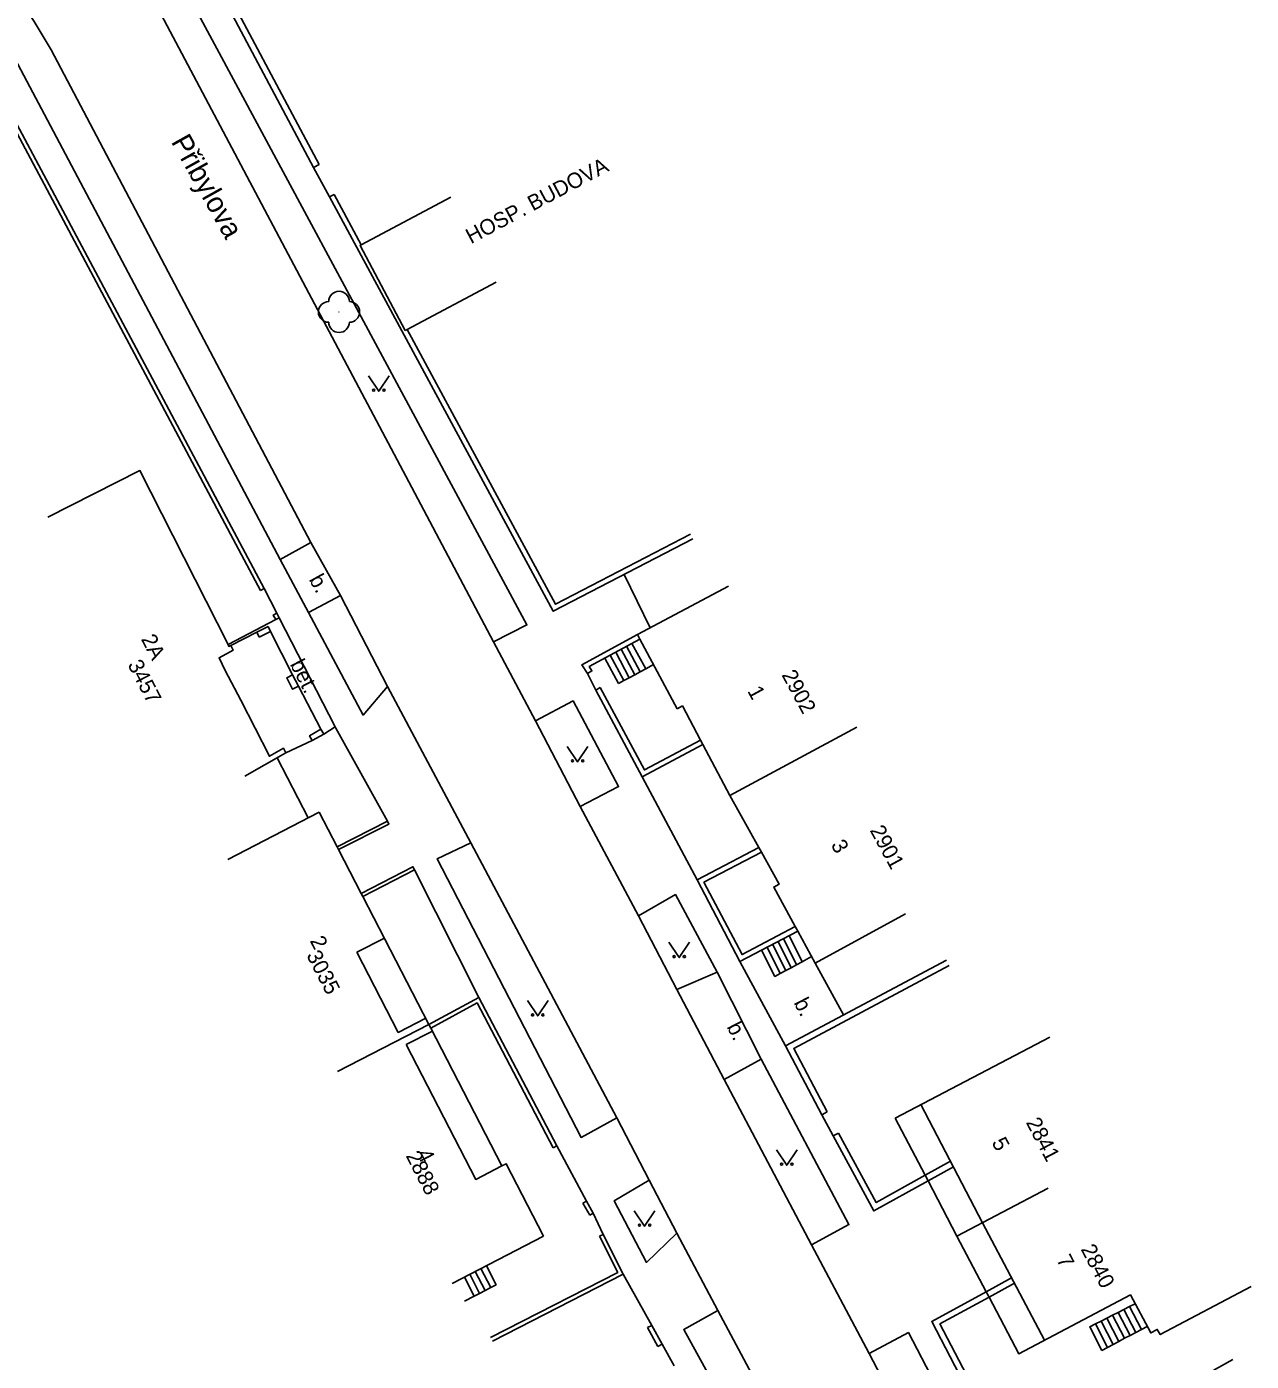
# Model space of a CAD drawing. Extents: x -584400 to -581602, y -1210894 to -1208793.
# Drawn here: x -582125.7 to -582066.3, y -1209323 to -1209258.2 of the extents above; entities that cross this region are included whole.
import ezdxf

# ---------------------------------------------------------------- set-up
doc = ezdxf.new("R2010")
doc.units = 0
for name, color, linetype in [('BUDOVY_MĚŘ', 7, 'Continuous'), ('NÁZVY_ULIC_TOK_SMĚR', 7, 'Continuous'), ('POMOC_POPIS', 7, 'Continuous'), ('ROZHRANÍ_PLOCH', 7, 'Continuous'), ('ZELEŇ', 7, 'Continuous'), ('ZN_DOPLŇKOVÉ', 7, 'Continuous'), ('ZN_KULTUR', 7, 'Continuous'), ('Č_POPIS_EVID', 7, 'Continuous')]:
    doc.layers.add(name, color=color, linetype=linetype)

msp = doc.modelspace()

# ---------------------------------------------------------------- linework, layer by layer
at = {"layer": 'BUDOVY_MĚŘ'}
for points in [[(-582105.14, -1209266.47), (-582109.49, -1209268.79), (-582109.55, -1209268.82), (-582107.36, -1209272.94)], [(-582102.95, -1209270.59), (-582107.27, -1209272.89), (-582107.36, -1209272.94)], [(-582115.82, -1209288.22), (-582115.91, -1209288.27), (-582115.95, -1209288.18), (-582120.23, -1209279.74), (-582124.69, -1209282)], [(-582091.68, -1209285.34), (-582096.1, -1209287.69), (-582095.98, -1209287.91), (-582094.17, -1209291.3)], [(-582113.47, -1209286.88), (-582110.75, -1209292.17), (-582110.72, -1209292.23)], [(-582115.82, -1209288.22), (-582114.56, -1209287.58)], [(-582114.01, -1209287.3), (-582114.56, -1209287.58)], [(-582114.56, -1209287.58), (-582114.44, -1209287.82)], [(-582113.89, -1209287.54), (-582114.44, -1209287.82)], [(-582114.01, -1209287.3), (-582113.89, -1209287.54)], [(-582113.89, -1209287.54), (-582112.82, -1209289.64)], [(-582113.15, -1209293.43), (-582113.27, -1209293.21), (-582113.95, -1209293.6), (-582115.34, -1209290.87), (-582116.09, -1209289.44), (-582116.39, -1209288.82), (-582115.7, -1209288.45), (-582115.82, -1209288.22)], [(-582112.82, -1209289.64), (-582113.11, -1209289.79), (-582112.82, -1209290.35), (-582112.53, -1209290.2)], [(-582112.82, -1209289.64), (-582112.53, -1209290.2)], [(-582112.53, -1209290.2), (-582111.45, -1209292.28)], [(-582093.91, -1209291.16), (-582094.17, -1209291.3)], [(-582093.91, -1209291.16), (-582093.04, -1209292.81), (-582092.92, -1209293.03), (-582091.61, -1209295.5)], [(-582111.45, -1209292.28), (-582112, -1209292.6), (-582111.87, -1209292.84)], [(-582111.45, -1209292.28), (-582111.31, -1209292.52), (-582111.87, -1209292.84)], [(-582091.61, -1209295.5), (-582085.45, -1209292.18)], [(-582115.14, -1209294.57), (-582113.15, -1209293.43)], [(-582111.87, -1209292.84), (-582113.15, -1209293.43)], [(-582091.61, -1209295.5), (-582090.2, -1209298.03), (-582090.08, -1209298.25), (-582089.22, -1209299.8), (-582089.48, -1209299.95), (-582088.44, -1209301.86), (-582088.32, -1209302.08), (-582087.48, -1209303.63)], [(-582115.97, -1209298.6), (-582111.53, -1209296.31)], [(-582106.21, -1209306.61), (-582109.41, -1209300.4), (-582109.49, -1209300.25), (-582110.59, -1209298.13), (-582110.66, -1209297.99), (-582111.53, -1209296.31)], [(-582083.09, -1209301.24), (-582087.48, -1209303.63)], [(-582110.65, -1209308.9), (-582106.21, -1209306.61)], [(-582102.67, -1209313.47), (-582106.12, -1209306.79), (-582106.21, -1209306.61)], [(-582076.1, -1209307.22), (-582083.6, -1209311.16)], [(-582080.6, -1209316.88), (-582082, -1209314.2), (-582082.14, -1209313.93), (-582083.6, -1209311.16)], [(-582102.67, -1209313.47), (-582102.46, -1209313.37), (-582100.65, -1209316.88)], [(-582076.18, -1209314.55), (-582080.6, -1209316.88)], [(-582105.09, -1209319.18), (-582100.65, -1209316.88)], [(-582066.32, -1209319.32), (-582070.74, -1209321.66), (-582070.88, -1209321.41), (-582071.2, -1209321.58), (-582072.18, -1209319.73), (-582077.6, -1209322.59), (-582079.04, -1209319.84), (-582079.18, -1209319.58), (-582080.6, -1209316.88)]]:
    msp.add_lwpolyline(points, dxfattribs=at)
at = {"layer": 'ROZHRANÍ_PLOCH'}
for points in [[(-582103.08, -1209288.05), (-582101.46, -1209287.23), (-582121.43, -1209250.07)], [(-582129.21, -1209254.26), (-582113.43, -1209284.05)], [(-582103.08, -1209288.05), (-582106.9, -1209280.84), (-582120.91, -1209254.36)], [(-582127.55, -1209254.65), (-582125.35, -1209257.95), (-582124.54, -1209259.32), (-582111.93, -1209283.22)], [(-582113.43, -1209284.05), (-582111.93, -1209283.22)], [(-582111.93, -1209283.22), (-582110.5, -1209285.8)], [(-582112.05, -1209286.63), (-582113.43, -1209284.05)], [(-582112.05, -1209286.63), (-582110.5, -1209285.8)], [(-582110.5, -1209285.8), (-582108.22, -1209290.21)], [(-582112.05, -1209286.63), (-582109.4, -1209291.6), (-582108.22, -1209290.21)], [(-582101.04, -1209291.88), (-582103.08, -1209288.05)], [(-582096.63, -1209288.26), (-582095.96, -1209289.5)], [(-582096.36, -1209288.12), (-582095.69, -1209289.35)], [(-582097.68, -1209288.84), (-582097.02, -1209290.07)], [(-582097.42, -1209288.7), (-582096.75, -1209289.93)], [(-582097.15, -1209288.55), (-582096.49, -1209289.79)], [(-582096.89, -1209288.41), (-582096.22, -1209289.64)], [(-582095.96, -1209289.5), (-582096.22, -1209289.64)], [(-582095.69, -1209289.35), (-582095.96, -1209289.5)], [(-582095.32, -1209289.15), (-582095.69, -1209289.35)], [(-582108.22, -1209290.21), (-582104.18, -1209297.8)], [(-582096.75, -1209289.93), (-582097.02, -1209290.07)], [(-582096.49, -1209289.79), (-582096.75, -1209289.93)], [(-582096.22, -1209289.64), (-582096.49, -1209289.79)], [(-582098.88, -1209296.04), (-582097.01, -1209295.07), (-582099.22, -1209290.91), (-582101.04, -1209291.88)], [(-582098.88, -1209296.04), (-582101.04, -1209291.88)], [(-582110.72, -1209292.23), (-582108.22, -1209296.74)], [(-582093.2, -1209299.6), (-582095.87, -1209294.6)], [(-582096.05, -1209301.34), (-582098.88, -1209296.04)], [(-582104.18, -1209297.8), (-582105.81, -1209298.57), (-582098.83, -1209312.09), (-582097.1, -1209311.14)], [(-582104.18, -1209297.8), (-582097.1, -1209311.14)], [(-582106.91, -1209299.11), (-582103.79, -1209305.3)], [(-582096.05, -1209301.34), (-582094.25, -1209300.31), (-582092.23, -1209304.08)], [(-582094.19, -1209304.92), (-582096.05, -1209301.34)], [(-582109.71, -1209303.1), (-582108.37, -1209302.42)], [(-582088.38, -1209303.72), (-582089.01, -1209302.44)], [(-582088.11, -1209303.57), (-582088.74, -1209302.3)], [(-582109.71, -1209303.1), (-582107.7, -1209307), (-582106.36, -1209306.31)], [(-582089.17, -1209304.14), (-582089.43, -1209304.28), (-582090.07, -1209303)], [(-582089.17, -1209304.14), (-582089.81, -1209302.86)], [(-582088.9, -1209304), (-582089.54, -1209302.72)], [(-582088.64, -1209303.86), (-582089.27, -1209302.58)], [(-582091.13, -1209303.56), (-582088.92, -1209307.65)], [(-582088.38, -1209303.72), (-582088.64, -1209303.86)], [(-582088.11, -1209303.57), (-582088.38, -1209303.72)], [(-582087.65, -1209303.32), (-582088.11, -1209303.57)], [(-582092.23, -1209304.08), (-582094.19, -1209304.92)], [(-582092.23, -1209304.08), (-582090.09, -1209308.29)], [(-582088.9, -1209304), (-582089.17, -1209304.14)], [(-582088.64, -1209303.86), (-582088.9, -1209304)], [(-582091.89, -1209309.28), (-582094.19, -1209304.92)], [(-582107.31, -1209307.59), (-582106.04, -1209306.93)], [(-582107.31, -1209307.59), (-582103.94, -1209314.13), (-582102.67, -1209313.47)], [(-582090.09, -1209308.29), (-582091.89, -1209309.28)], [(-582087.66, -1209317.31), (-582085.84, -1209316.32), (-582090.09, -1209308.29)], [(-582087.66, -1209317.31), (-582091.89, -1209309.28)], [(-582079.36, -1209316.23), (-582082.35, -1209310.5)], [(-582097.1, -1209311.14), (-582095.52, -1209314.16)], [(-582094.18, -1209316.74), (-582095.66, -1209318.16), (-582097.23, -1209315.17), (-582095.52, -1209314.16)], [(-582095.52, -1209314.16), (-582094.18, -1209316.74)], [(-582094.18, -1209316.74), (-582092.19, -1209320.49)], [(-582079.36, -1209316.23), (-582076.35, -1209321.93)], [(-582084.86, -1209322.58), (-582087.66, -1209317.31)], [(-582103.48, -1209319.52), (-582103.96, -1209318.59)], [(-582103.21, -1209319.38), (-582103.69, -1209318.45)], [(-582103.21, -1209319.38), (-582102.95, -1209319.24), (-582103.42, -1209318.32)], [(-582104.01, -1209319.79), (-582104.49, -1209318.87)], [(-582103.75, -1209319.66), (-582104.22, -1209318.73)], [(-582104.48, -1209320.03), (-582104.01, -1209319.79)], [(-582104.01, -1209319.79), (-582103.75, -1209319.66)], [(-582103.75, -1209319.66), (-582103.48, -1209319.52)], [(-582103.48, -1209319.52), (-582103.21, -1209319.38)], [(-582092.19, -1209320.49), (-582093.85, -1209321.41), (-582090.1, -1209328.24)], [(-582092.19, -1209320.49), (-582088.92, -1209326.64)], [(-582072.78, -1209320.58), (-582073.05, -1209320.72)], [(-582072.5, -1209320.44), (-582072.78, -1209320.58)], [(-582072.78, -1209320.58), (-582072.2, -1209321.7)], [(-582072.22, -1209320.3), (-582072.5, -1209320.44)], [(-582072.5, -1209320.44), (-582071.92, -1209321.55)], [(-582071.95, -1209320.16), (-582072.22, -1209320.3)], [(-582072.22, -1209320.3), (-582071.65, -1209321.41)], [(-582073.88, -1209321.14), (-582074.16, -1209321.28), (-582073.57, -1209322.43)], [(-582073.6, -1209321), (-582073.88, -1209321.14)], [(-582073.88, -1209321.14), (-582073.29, -1209322.28)], [(-582073.33, -1209320.86), (-582073.6, -1209321)], [(-582073.6, -1209321), (-582073.02, -1209322.14)], [(-582073.05, -1209320.72), (-582073.33, -1209320.86)], [(-582073.33, -1209320.86), (-582072.75, -1209321.99)], [(-582073.05, -1209320.72), (-582072.47, -1209321.84)], [(-582071.37, -1209321.26), (-582071.65, -1209321.41)], [(-582084.86, -1209322.58), (-582082.95, -1209321.56), (-582080.4, -1209326.47)], [(-582072.47, -1209321.84), (-582072.75, -1209321.99)], [(-582072.2, -1209321.7), (-582072.47, -1209321.84)], [(-582071.92, -1209321.55), (-582072.2, -1209321.7)], [(-582071.65, -1209321.41), (-582071.92, -1209321.55)], [(-582080.66, -1209330.59), (-582084.86, -1209322.58)], [(-582073.29, -1209322.28), (-582073.57, -1209322.43)], [(-582073.02, -1209322.14), (-582073.29, -1209322.28)], [(-582072.75, -1209321.99), (-582073.02, -1209322.14)]]:
    msp.add_lwpolyline(points, dxfattribs=at)
at = {"layer": 'ZELEŇ'}
msp.add_circle((-582110.57, -1209272.04), 0.0005, dxfattribs=at)
for centre, start, end in [((-582110.57, -1209271.54), 0, 179.99999), ((-582111.07, -1209272.04), 89.99999, 269.99999), ((-582110.07, -1209272.04), 270, 89.99999), ((-582110.57, -1209272.54), 179.99999, 359.99999)]:
    msp.add_arc(centre, 0.5, start, end, dxfattribs=at)
at = {"layer": 'ZN_DOPLŇKOVÉ'}
for points in [[(-582139.74, -1209259.74), (-582130.54, -1209254.84), (-582128.21, -1209259.19), (-582114.2, -1209285.46), (-582114.38, -1209285.56)], [(-582111.54, -1209264.89), (-582111.81, -1209265.03), (-582117.34, -1209254.62)], [(-582116.99, -1209254.65), (-582111.54, -1209264.89)], [(-582114.38, -1209285.56), (-582128.33, -1209259.37)], [(-582111.81, -1209265.03), (-582111.03, -1209266.46)], [(-582093.41, -1209283.05), (-582100.18, -1209286.56), (-582111.03, -1209266.46), (-582110.81, -1209266.34)], [(-582110.81, -1209266.34), (-582109.49, -1209268.79)], [(-582107.27, -1209272.89), (-582100.07, -1209286.22), (-582093.52, -1209282.82)], [(-582096.74, -1209284.78), (-582095.48, -1209287.36)], [(-582113.58, -1209286.66), (-582114.2, -1209285.46)], [(-582115.95, -1209288.18), (-582113.64, -1209286.97)], [(-582113.58, -1209286.66), (-582113.76, -1209286.75), (-582113.64, -1209286.97)], [(-582113.64, -1209286.97), (-582113.47, -1209286.88)], [(-582113.58, -1209286.66), (-582113.47, -1209286.88)], [(-582096.1, -1209287.69), (-582098.79, -1209289.16), (-582098.51, -1209289.59)], [(-582095.98, -1209287.91), (-582098.43, -1209289.25), (-582098.3, -1209289.46), (-582098.51, -1209289.59)], [(-582098.51, -1209289.59), (-582098.12, -1209290.39)], [(-582097.9, -1209290.27), (-582098.12, -1209290.39), (-582095.87, -1209294.6), (-582092.92, -1209293.03)], [(-582097.9, -1209290.27), (-582095.76, -1209294.26), (-582093.04, -1209292.81)], [(-582110.75, -1209292.17), (-582111.31, -1209292.52)], [(-582112.06, -1209296.58), (-582113.57, -1209293.67)], [(-582108.22, -1209296.74), (-582110.66, -1209297.99)], [(-582108.22, -1209296.74), (-582108.15, -1209296.89), (-582110.59, -1209298.13)], [(-582088.32, -1209302.08), (-582091.13, -1209303.56), (-582093.2, -1209299.6), (-582090.2, -1209298.03)], [(-582090.08, -1209298.25), (-582092.87, -1209299.71), (-582091.02, -1209303.22), (-582088.44, -1209301.86)], [(-582109.49, -1209300.25), (-582106.99, -1209298.96), (-582106.91, -1209299.11)], [(-582109.41, -1209300.4), (-582106.91, -1209299.11)], [(-582087.15, -1209310.99), (-582088.92, -1209307.65), (-582081.11, -1209303.49)], [(-582080.97, -1209303.75), (-582088.51, -1209307.77), (-582086.89, -1209310.85)], [(-582087.48, -1209303.63), (-582086.1, -1209306.15)], [(-582106.21, -1209306.61), (-582103.79, -1209305.3), (-582100.01, -1209312.5), (-582100.19, -1209312.59)], [(-582100.19, -1209312.59), (-582103.87, -1209305.57), (-582106.12, -1209306.79)], [(-582087.15, -1209310.99), (-582086.89, -1209310.85)], [(-582087.15, -1209310.99), (-582086.6, -1209312.02)], [(-582086.34, -1209311.88), (-582086.6, -1209312.02)], [(-582080.77, -1209313.52), (-582082, -1209314.2), (-582084.63, -1209315.66), (-582086.6, -1209312.02)], [(-582086.34, -1209311.88), (-582084.51, -1209315.25), (-582082.14, -1209313.93), (-582080.91, -1209313.25)], [(-582098.57, -1209315.19), (-582100.01, -1209312.5)], [(-582098.74, -1209315.29), (-582098.57, -1209315.19), (-582098.24, -1209315.76), (-582098.41, -1209315.86)], [(-582098.74, -1209315.29), (-582098.41, -1209315.86)], [(-582097.76, -1209316.8), (-582098.24, -1209315.76)], [(-582103.23, -1209321.8), (-582097.05, -1209318.64), (-582097.94, -1209316.89)], [(-582097.76, -1209316.8), (-582096.78, -1209318.73), (-582103.13, -1209321.98)], [(-582097.76, -1209316.8), (-582097.94, -1209316.89)], [(-582095.4, -1209321.21), (-582096.78, -1209318.73)], [(-582079.77, -1209324.32), (-582080.03, -1209324.46), (-582081.82, -1209321.02), (-582079.18, -1209319.58), (-582077.95, -1209318.9)], [(-582077.81, -1209319.16), (-582079.04, -1209319.84), (-582081.42, -1209321.14), (-582079.77, -1209324.32)], [(-582095.4, -1209321.21), (-582095.6, -1209321.32)], [(-582095.4, -1209321.21), (-582094.9, -1209322.13), (-582095.1, -1209322.24)], [(-582095.1, -1209322.24), (-582095.6, -1209321.32)], [(-582094.32, -1209323.18), (-582094.9, -1209322.13)], [(-582077.75, -1209328.19), (-582077.51, -1209328.62), (-582067.22, -1209322.87)]]:
    msp.add_lwpolyline(points, dxfattribs=at)
at = {"layer": 'ZN_KULTUR'}
for points in [[(-582109.14, -1209275.14), (-582108.64, -1209275.89), (-582108.14, -1209275.14)], [(-582099.5, -1209293.12), (-582099, -1209293.87), (-582098.5, -1209293.12)], [(-582094.57, -1209302.62), (-582094.07, -1209303.37), (-582093.57, -1209302.62)], [(-582101.43, -1209305.45), (-582100.93, -1209306.2), (-582100.43, -1209305.45)], [(-582089.35, -1209312.69), (-582088.85, -1209313.44), (-582088.35, -1209312.69)], [(-582096.25, -1209315.65), (-582095.75, -1209316.4), (-582095.25, -1209315.65)]]:
    msp.add_lwpolyline(points, dxfattribs=at)
for centre in [(-582108.89, -1209275.84), (-582108.39, -1209275.84), (-582099.25, -1209293.82), (-582098.75, -1209293.82), (-582094.32, -1209303.32), (-582093.82, -1209303.32), (-582101.18, -1209306.15), (-582100.68, -1209306.15), (-582089.1, -1209313.39), (-582088.6, -1209313.39), (-582096, -1209316.35), (-582095.5, -1209316.35)]:
    msp.add_circle(centre, 0.05, dxfattribs=at)

# ---------------------------------------------------------------- texts
at = {"layer": 'NÁZVY_ULIC_TOK_SMĚR'}
msp.add_text('Přibylova', height=1, rotation=299.23936, dxfattribs=at).set_placement((-582118.74, -1209263.78))
at = {"layer": 'POMOC_POPIS'}
for s, rotation, p in [('HOSP. BUDOVA', 28.01047, (-582104.17, -1209268.76)), ('b.', 298.93002, (-582112.05, -1209285.02)), ('bet.', 297.17218, (-582112.97, -1209289.13)), ('b.', 297.06968, (-582088.53, -1209305.55)), ('b.', 297.06968, (-582091.78, -1209306.72))]:
    msp.add_text(s, height=0.75, rotation=rotation, dxfattribs=at).set_placement(p)
at = {"layer": 'Č_POPIS_EVID'}
for s, rotation, p in [('2A', 297.29657, (-582120.19, -1209287.91)), ('3457', 297.29657, (-582120.84, -1209289.15)), ('2902', 298.48947, (-582089.12, -1209289.65)), ('1', 298.48947, (-582090.78, -1209290.43)), ('2901', 298.49972, (-582084.84, -1209297.19)), ('3', 298.49972, (-582086.73, -1209297.89)), ('2', 297.29657, (-582112, -1209302.55)), ('3035', 297.29657, (-582112.17, -1209303.25)), ('2841', 297.71185, (-582077.27, -1209311.36)), ('5', 297.71185, (-582078.93, -1209312.33)), ('2888', 297.29829, (-582107.35, -1209312.98)), ('4', 297.29829, (-582106.81, -1209312.89)), ('2840', 297.71185, (-582074.61, -1209317.51)), ('7', 297.71185, (-582075.79, -1209318.02))]:
    msp.add_text(s, height=0.75, rotation=rotation, dxfattribs=at).set_placement(p)

doc.saveas('drawing.dxf')
